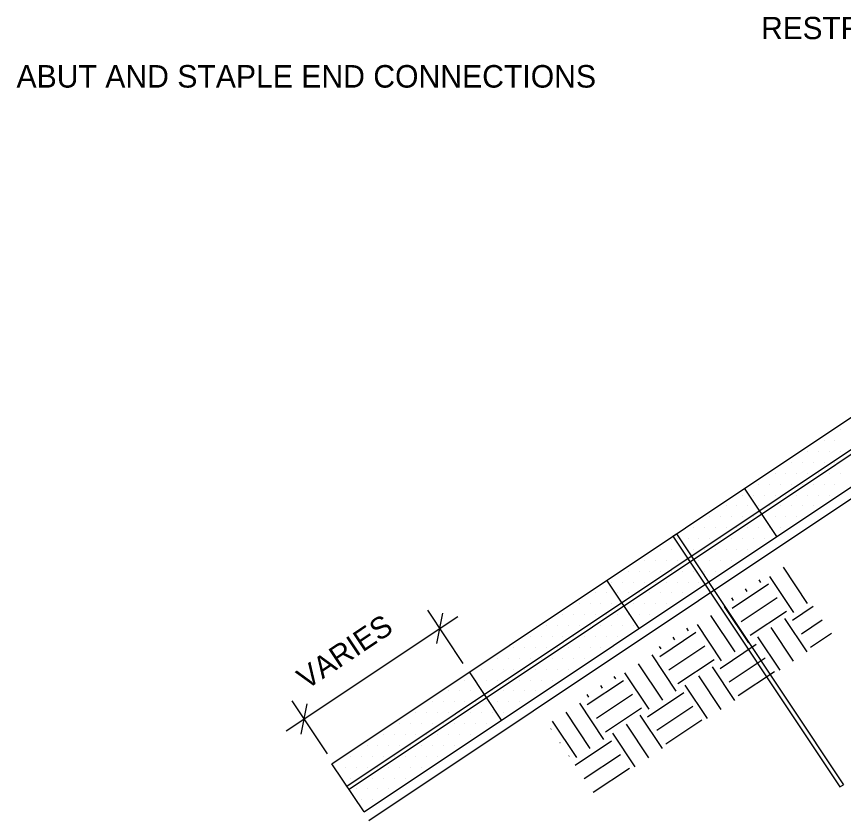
# Model space of a CAD drawing. Extents: x 638850 to 644908, y 297188 to 298900.
# Drawn here: x 642781.2 to 642885.2, y 297734.4 to 297835.4 of the extents above; entities that cross this region are included whole.
import ezdxf

# ---------------------------------------------------------------- set-up
doc = ezdxf.new("R2010")
doc.units = 0
for name, color, linetype in [('12', 7, 'Continuous'), ('13', 7, 'Continuous'), ('3', 7, 'Continuous'), ('4', 7, 'Continuous'), ('5', 7, 'Continuous'), ('6', 7, 'Continuous'), ('8', 7, 'Continuous')]:
    doc.layers.add(name, color=color, linetype=linetype)

msp = doc.modelspace()

# ---------------------------------------------------------------- linework, layer by layer
at = {"layer": '12'}
for p, q in [((642884.82, 297783.48), (642884.82, 297783.48)), ((642882.77, 297782.11), (642882.77, 297782.11)), ((642884.14, 297782.11), (642884.14, 297782.11)), ((642880.72, 297780.74), (642880.72, 297780.74)), ((642882.09, 297780.74), (642882.09, 297780.74)), ((642883.45, 297780.74), (642883.45, 297780.74)), ((642884.82, 297780.74), (642884.82, 297780.74)), ((642878.67, 297779.37), (642878.67, 297779.37)), ((642880.03, 297779.37), (642880.03, 297779.37)), ((642881.4, 297779.37), (642881.4, 297779.37)), ((642882.77, 297779.37), (642882.77, 297779.37)), ((642884.14, 297779.37), (642884.14, 297779.37)), ((642876.61, 297778.01), (642876.61, 297778.01)), ((642877.98, 297778.01), (642877.98, 297778.01)), ((642879.35, 297778.01), (642879.35, 297778.01)), ((642880.72, 297778.01), (642880.72, 297778.01)), ((642882.09, 297778.01), (642882.09, 297778.01)), ((642883.45, 297778.01), (642883.45, 297778.01)), ((642884.82, 297778.01), (642884.82, 297778.01)), ((642874.56, 297776.64), (642874.56, 297776.64)), ((642875.93, 297776.64), (642875.93, 297776.64)), ((642877.3, 297776.64), (642877.3, 297776.64)), ((642878.67, 297776.64), (642878.67, 297776.64)), ((642880.03, 297776.64), (642880.03, 297776.64)), ((642881.4, 297776.64), (642881.4, 297776.64)), ((642882.77, 297776.64), (642882.77, 297776.64)), ((642884.14, 297776.64), (642884.14, 297776.64)), ((642872.51, 297775.27), (642872.51, 297775.27)), ((642873.88, 297775.27), (642873.88, 297775.27)), ((642875.24, 297775.27), (642875.24, 297775.27)), ((642876.61, 297775.27), (642876.61, 297775.27)), ((642877.98, 297775.27), (642877.98, 297775.27)), ((642879.35, 297775.27), (642879.35, 297775.27)), ((642880.72, 297775.27), (642880.72, 297775.27)), ((642882.09, 297775.27), (642882.09, 297775.27)), ((642883.45, 297775.27), (642883.45, 297775.27)), ((642870.46, 297773.9), (642870.46, 297773.9)), ((642871.82, 297773.9), (642871.82, 297773.9)), ((642873.19, 297773.9), (642873.19, 297773.9)), ((642874.56, 297773.9), (642874.56, 297773.9)), ((642875.93, 297773.9), (642875.93, 297773.9)), ((642877.3, 297773.9), (642877.3, 297773.9)), ((642878.67, 297773.9), (642878.67, 297773.9)), ((642880.03, 297773.9), (642880.03, 297773.9)), ((642881.4, 297773.9), (642881.4, 297773.9)), ((642868.4, 297772.53), (642868.4, 297772.53)), ((642869.77, 297772.53), (642869.77, 297772.53)), ((642871.14, 297772.53), (642871.14, 297772.53)), ((642872.51, 297772.53), (642872.51, 297772.53)), ((642873.88, 297772.53), (642873.88, 297772.53)), ((642875.24, 297772.53), (642875.24, 297772.53)), ((642876.61, 297772.53), (642876.61, 297772.53)), ((642877.98, 297772.53), (642877.98, 297772.53)), ((642879.35, 297772.53), (642879.35, 297772.53)), ((642866.35, 297771.17), (642866.35, 297771.17)), ((642867.72, 297771.17), (642867.72, 297771.17)), ((642869.09, 297771.17), (642869.09, 297771.17)), ((642870.46, 297771.17), (642870.46, 297771.17)), ((642871.82, 297771.17), (642871.82, 297771.17)), ((642873.19, 297771.17), (642873.19, 297771.17)), ((642874.56, 297771.17), (642874.56, 297771.17)), ((642875.93, 297771.17), (642875.93, 297771.17)), ((642877.3, 297771.17), (642877.3, 297771.17)), ((642864.3, 297769.8), (642864.3, 297769.8)), ((642865.67, 297769.8), (642865.67, 297769.8)), ((642867.04, 297769.8), (642867.04, 297769.8)), ((642868.4, 297769.8), (642868.4, 297769.8)), ((642869.77, 297769.8), (642869.77, 297769.8)), ((642871.14, 297769.8), (642871.14, 297769.8)), ((642872.51, 297769.8), (642872.51, 297769.8)), ((642873.88, 297769.8), (642873.88, 297769.8)), ((642875.24, 297769.8), (642875.24, 297769.8)), ((642862.25, 297768.43), (642862.25, 297768.43)), ((642863.61, 297768.43), (642863.61, 297768.43)), ((642864.98, 297768.43), (642864.98, 297768.43)), ((642866.35, 297768.43), (642866.35, 297768.43)), ((642867.72, 297768.43), (642867.72, 297768.43)), ((642869.09, 297768.43), (642869.09, 297768.43)), ((642870.46, 297768.43), (642870.46, 297768.43)), ((642871.82, 297768.43), (642871.82, 297768.43)), ((642873.19, 297768.43), (642873.19, 297768.43)), ((642860.2, 297767.06), (642860.2, 297767.06)), ((642861.56, 297767.06), (642861.56, 297767.06)), ((642862.93, 297767.06), (642862.93, 297767.06)), ((642864.3, 297767.06), (642864.3, 297767.06)), ((642865.67, 297767.06), (642865.67, 297767.06)), ((642867.04, 297767.06), (642867.04, 297767.06)), ((642868.4, 297767.06), (642868.4, 297767.06)), ((642869.77, 297767.06), (642869.77, 297767.06)), ((642871.14, 297767.06), (642871.14, 297767.06)), ((642858.14, 297765.69), (642858.14, 297765.69)), ((642859.51, 297765.69), (642859.51, 297765.69)), ((642860.88, 297765.69), (642860.88, 297765.69)), ((642862.25, 297765.69), (642862.25, 297765.69)), ((642863.61, 297765.69), (642863.61, 297765.69)), ((642864.98, 297765.69), (642864.98, 297765.69)), ((642866.35, 297765.69), (642866.35, 297765.69)), ((642867.72, 297765.69), (642867.72, 297765.69)), ((642869.09, 297765.69), (642869.09, 297765.69)), ((642856.09, 297764.33), (642856.09, 297764.33)), ((642857.46, 297764.33), (642857.46, 297764.33)), ((642858.83, 297764.33), (642858.83, 297764.33)), ((642860.2, 297764.33), (642860.2, 297764.33)), ((642861.56, 297764.33), (642861.56, 297764.33)), ((642862.93, 297764.33), (642862.93, 297764.33)), ((642864.3, 297764.33), (642864.3, 297764.33)), ((642865.67, 297764.33), (642865.67, 297764.33)), ((642867.04, 297764.33), (642867.04, 297764.33)), ((642854.04, 297762.96), (642854.04, 297762.96)), ((642855.41, 297762.96), (642855.41, 297762.96)), ((642856.78, 297762.96), (642856.78, 297762.96)), ((642858.14, 297762.96), (642858.14, 297762.96)), ((642859.51, 297762.96), (642859.51, 297762.96)), ((642860.88, 297762.96), (642860.88, 297762.96)), ((642862.25, 297762.96), (642862.25, 297762.96)), ((642863.61, 297762.96), (642863.61, 297762.96)), ((642864.98, 297762.96), (642864.98, 297762.96)), ((642851.99, 297761.59), (642851.99, 297761.59)), ((642853.35, 297761.59), (642853.35, 297761.59)), ((642854.72, 297761.59), (642854.72, 297761.59)), ((642856.09, 297761.59), (642856.09, 297761.59)), ((642857.46, 297761.59), (642857.46, 297761.59)), ((642858.83, 297761.59), (642858.83, 297761.59)), ((642860.2, 297761.59), (642860.2, 297761.59)), ((642861.56, 297761.59), (642861.56, 297761.59)), ((642862.93, 297761.59), (642862.93, 297761.59)), ((642849.93, 297760.22), (642849.93, 297760.22)), ((642851.3, 297760.22), (642851.3, 297760.22)), ((642852.67, 297760.22), (642852.67, 297760.22)), ((642854.04, 297760.22), (642854.04, 297760.22)), ((642855.41, 297760.22), (642855.41, 297760.22)), ((642856.78, 297760.22), (642856.78, 297760.22)), ((642858.14, 297760.22), (642858.14, 297760.22)), ((642859.51, 297760.22), (642859.51, 297760.22)), ((642860.88, 297760.22), (642860.88, 297760.22)), ((642847.88, 297758.85), (642847.88, 297758.85)), ((642849.25, 297758.85), (642849.25, 297758.85)), ((642850.62, 297758.85), (642850.62, 297758.85)), ((642851.99, 297758.85), (642851.99, 297758.85)), ((642853.35, 297758.85), (642853.35, 297758.85)), ((642854.72, 297758.85), (642854.72, 297758.85)), ((642856.09, 297758.85), (642856.09, 297758.85)), ((642857.46, 297758.85), (642857.46, 297758.85)), ((642858.83, 297758.85), (642858.83, 297758.85)), ((642845.83, 297757.48), (642845.83, 297757.48)), ((642847.2, 297757.48), (642847.2, 297757.48)), ((642848.57, 297757.48), (642848.57, 297757.48)), ((642849.93, 297757.48), (642849.93, 297757.48)), ((642851.3, 297757.48), (642851.3, 297757.48)), ((642852.67, 297757.48), (642852.67, 297757.48)), ((642854.04, 297757.48), (642854.04, 297757.48)), ((642855.41, 297757.48), (642855.41, 297757.48)), ((642856.78, 297757.48), (642856.78, 297757.48)), ((642843.78, 297756.12), (642843.78, 297756.12)), ((642845.15, 297756.12), (642845.15, 297756.12)), ((642846.51, 297756.12), (642846.51, 297756.12)), ((642847.88, 297756.12), (642847.88, 297756.12)), ((642849.25, 297756.12), (642849.25, 297756.12)), ((642850.62, 297756.12), (642850.62, 297756.12)), ((642851.99, 297756.12), (642851.99, 297756.12)), ((642853.35, 297756.12), (642853.35, 297756.12)), ((642854.72, 297756.12), (642854.72, 297756.12)), ((642841.72, 297754.75), (642841.72, 297754.75)), ((642843.09, 297754.75), (642843.09, 297754.75)), ((642844.46, 297754.75), (642844.46, 297754.75)), ((642845.83, 297754.75), (642845.83, 297754.75)), ((642847.2, 297754.75), (642847.2, 297754.75)), ((642848.57, 297754.75), (642848.57, 297754.75)), ((642849.93, 297754.75), (642849.93, 297754.75)), ((642851.3, 297754.75), (642851.3, 297754.75)), ((642852.67, 297754.75), (642852.67, 297754.75)), ((642839.67, 297753.38), (642839.67, 297753.38)), ((642841.04, 297753.38), (642841.04, 297753.38)), ((642842.41, 297753.38), (642842.41, 297753.38)), ((642843.78, 297753.38), (642843.78, 297753.38)), ((642845.15, 297753.38), (642845.15, 297753.38)), ((642846.51, 297753.38), (642846.51, 297753.38)), ((642847.88, 297753.38), (642847.88, 297753.38)), ((642849.25, 297753.38), (642849.25, 297753.38)), ((642850.62, 297753.38), (642850.62, 297753.38)), ((642837.62, 297752.01), (642837.62, 297752.01)), ((642838.99, 297752.01), (642838.99, 297752.01)), ((642840.36, 297752.01), (642840.36, 297752.01)), ((642841.72, 297752.01), (642841.72, 297752.01)), ((642843.09, 297752.01), (642843.09, 297752.01)), ((642844.46, 297752.01), (642844.46, 297752.01)), ((642845.83, 297752.01), (642845.83, 297752.01)), ((642847.2, 297752.01), (642847.2, 297752.01)), ((642848.57, 297752.01), (642848.57, 297752.01)), ((642835.57, 297750.64), (642835.57, 297750.64)), ((642836.94, 297750.64), (642836.94, 297750.64)), ((642838.3, 297750.64), (642838.3, 297750.64)), ((642839.67, 297750.64), (642839.67, 297750.64)), ((642841.04, 297750.64), (642841.04, 297750.64)), ((642842.41, 297750.64), (642842.41, 297750.64)), ((642843.78, 297750.64), (642843.78, 297750.64)), ((642845.15, 297750.64), (642845.15, 297750.64)), ((642846.51, 297750.64), (642846.51, 297750.64)), ((642833.52, 297749.28), (642833.52, 297749.28)), ((642834.89, 297749.28), (642834.89, 297749.28)), ((642836.25, 297749.28), (642836.25, 297749.28)), ((642837.62, 297749.28), (642837.62, 297749.28)), ((642838.99, 297749.28), (642838.99, 297749.28)), ((642840.36, 297749.28), (642840.36, 297749.28)), ((642841.72, 297749.28), (642841.72, 297749.28)), ((642843.09, 297749.28), (642843.09, 297749.28)), ((642844.46, 297749.28), (642844.46, 297749.28)), ((642831.46, 297747.91), (642831.46, 297747.91)), ((642832.83, 297747.91), (642832.83, 297747.91)), ((642834.2, 297747.91), (642834.2, 297747.91)), ((642835.57, 297747.91), (642835.57, 297747.91)), ((642836.94, 297747.91), (642836.94, 297747.91)), ((642838.3, 297747.91), (642838.3, 297747.91)), ((642839.67, 297747.91), (642839.67, 297747.91)), ((642841.04, 297747.91), (642841.04, 297747.91)), ((642842.41, 297747.91), (642842.41, 297747.91)), ((642829.41, 297746.54), (642829.41, 297746.54)), ((642830.78, 297746.54), (642830.78, 297746.54)), ((642832.15, 297746.54), (642832.15, 297746.54)), ((642833.52, 297746.54), (642833.52, 297746.54)), ((642834.89, 297746.54), (642834.89, 297746.54)), ((642836.25, 297746.54), (642836.25, 297746.54)), ((642837.62, 297746.54), (642837.62, 297746.54)), ((642838.99, 297746.54), (642838.99, 297746.54)), ((642840.36, 297746.54), (642840.36, 297746.54)), ((642827.36, 297745.17), (642827.36, 297745.17)), ((642828.73, 297745.17), (642828.73, 297745.17)), ((642830.1, 297745.17), (642830.1, 297745.17)), ((642831.46, 297745.17), (642831.46, 297745.17)), ((642832.83, 297745.17), (642832.83, 297745.17)), ((642834.2, 297745.17), (642834.2, 297745.17)), ((642835.57, 297745.17), (642835.57, 297745.17)), ((642836.94, 297745.17), (642836.94, 297745.17)), ((642838.3, 297745.17), (642838.3, 297745.17)), ((642825.31, 297743.8), (642825.31, 297743.8)), ((642826.68, 297743.8), (642826.68, 297743.8)), ((642828.04, 297743.8), (642828.04, 297743.8)), ((642829.41, 297743.8), (642829.41, 297743.8)), ((642830.78, 297743.8), (642830.78, 297743.8)), ((642832.15, 297743.8), (642832.15, 297743.8)), ((642833.52, 297743.8), (642833.52, 297743.8)), ((642834.89, 297743.8), (642834.89, 297743.8)), ((642836.25, 297743.8), (642836.25, 297743.8)), ((642823.26, 297742.43), (642823.26, 297742.43)), ((642824.62, 297742.43), (642824.62, 297742.43)), ((642825.99, 297742.43), (642825.99, 297742.43)), ((642827.36, 297742.43), (642827.36, 297742.43)), ((642828.73, 297742.43), (642828.73, 297742.43)), ((642830.1, 297742.43), (642830.1, 297742.43)), ((642831.46, 297742.43), (642831.46, 297742.43)), ((642832.83, 297742.43), (642832.83, 297742.43)), ((642834.2, 297742.43), (642834.2, 297742.43)), ((642821.2, 297741.07), (642821.2, 297741.07)), ((642822.57, 297741.07), (642822.57, 297741.07)), ((642823.94, 297741.07), (642823.94, 297741.07)), ((642825.31, 297741.07), (642825.31, 297741.07)), ((642826.68, 297741.07), (642826.68, 297741.07)), ((642828.04, 297741.07), (642828.04, 297741.07)), ((642829.41, 297741.07), (642829.41, 297741.07)), ((642830.78, 297741.07), (642830.78, 297741.07)), ((642832.15, 297741.07), (642832.15, 297741.07)), ((642823.26, 297739.7), (642823.26, 297739.7)), ((642824.62, 297739.7), (642824.62, 297739.7)), ((642825.99, 297739.7), (642825.99, 297739.7)), ((642827.36, 297739.7), (642827.36, 297739.7)), ((642828.73, 297739.7), (642828.73, 297739.7)), ((642830.1, 297739.7), (642830.1, 297739.7)), ((642823.94, 297738.33), (642823.94, 297738.33)), ((642825.31, 297738.33), (642825.31, 297738.33)), ((642826.68, 297738.33), (642826.68, 297738.33)), ((642828.04, 297738.33), (642828.04, 297738.33)), ((642824.62, 297736.96), (642824.62, 297736.96)), ((642825.99, 297736.96), (642825.99, 297736.96))]:
    msp.add_line(p, q, dxfattribs=at)
at = {"layer": '13'}
for p, q in [((642880.7, 297761.64), (642877.66, 297766.19)), ((642874.82, 297764.29), (642874.61, 297764.61)), ((642878.99, 297760.5), (642875.95, 297765.05)), ((642871.21, 297761.07), (642875.77, 297764.1)), ((642873.11, 297763.15), (642872.9, 297763.47)), ((642872.35, 297759.36), (642876.9, 297762.39)), ((642871.4, 297762.02), (642871.19, 297762.33)), ((642873.3, 297756.7), (642870.26, 297761.26)), ((642873.49, 297757.65), (642878.04, 297760.69)), ((642878.8, 297759.55), (642881.42, 297761.3)), ((642871.59, 297755.56), (642868.55, 297760.12)), ((642880.66, 297755.54), (642877.85, 297759.74)), ((642879.94, 297757.84), (642882.56, 297759.59)), ((642865.71, 297758.22), (642865.5, 297758.53)), ((642869.89, 297754.43), (642866.85, 297758.98)), ((642878.95, 297754.4), (642876.14, 297758.6)), ((642862.11, 297754.99), (642866.66, 297758.03)), ((642864, 297757.08), (642863.79, 297757.39)), ((642877.24, 297753.26), (642874.44, 297757.46)), ((642881.08, 297756.14), (642883.7, 297757.89)), ((642862.3, 297755.94), (642862.09, 297756.25)), ((642863.24, 297753.29), (642867.8, 297756.32)), ((642869.7, 297753.48), (642874.25, 297756.51)), ((642864.19, 297750.63), (642861.16, 297755.18)), ((642862.49, 297749.49), (642859.45, 297754.05)), ((642864.38, 297751.58), (642868.94, 297754.61)), ((642870.83, 297751.77), (642875.39, 297754.81)), ((642871.55, 297749.46), (642868.75, 297753.67)), ((642871.97, 297750.06), (642876.53, 297753.1)), ((642853, 297748.92), (642857.55, 297751.96)), ((642856.61, 297752.15), (642856.4, 297752.46)), ((642860.78, 297748.35), (642857.74, 297752.91)), ((642869.84, 297748.33), (642867.04, 297752.53)), ((642854.9, 297751.01), (642854.69, 297751.32)), ((642868.13, 297747.19), (642865.33, 297751.39)), ((642853.19, 297749.87), (642852.98, 297750.18)), ((642854.14, 297747.21), (642858.69, 297750.25)), ((642860.59, 297747.4), (642865.14, 297750.44)), ((642855.09, 297744.56), (642852.05, 297749.11)), ((642853.38, 297743.42), (642850.34, 297747.97)), ((642855.28, 297745.51), (642859.83, 297748.54)), ((642861.73, 297745.7), (642866.28, 297748.73)), ((642851.67, 297742.28), (642848.64, 297746.83)), ((642862.44, 297743.39), (642859.64, 297747.59)), ((642862.87, 297743.99), (642867.42, 297747.03)), ((642848.41, 297745.86), (642848.45, 297745.88)), ((642860.74, 297742.25), (642857.93, 297746.46)), ((642859.03, 297741.11), (642856.23, 297745.32)), ((642849.55, 297744.15), (642849.58, 297744.18)), ((642851.48, 297741.33), (642856.04, 297744.37)), ((642852.62, 297739.62), (642857.17, 297742.66)), ((642850.68, 297742.44), (642850.73, 297742.47)), ((642853.76, 297737.92), (642858.31, 297740.95))]:
    msp.add_line(p, q, dxfattribs=at)
at = {"layer": '4'}
msp.add_lwpolyline([(642822.75, 297738.69), (642945.26, 297820.4), (642945.57, 297819.94), (642823.06, 297738.24)], close=True, dxfattribs=at)
at = {"layer": '5'}
for p, q in [((642820.88, 297741.5), (642941.99, 297822.27)), ((642824.93, 297735.43), (642946.04, 297816.2)), ((642876.83, 297770.05), (642872.78, 297776.12)), ((642863.77, 297770.11), (642864.21, 297770.4)), ((642863.77, 297770.11), (642884.78, 297738.58)), ((642864.21, 297770.4), (642885.21, 297738.86)), ((642859.53, 297758.51), (642855.48, 297764.58)), ((642842.23, 297746.97), (642838.18, 297753.04)), ((642824.93, 297735.43), (642820.88, 297741.5)), ((642884.78, 297738.58), (642885.21, 297738.86))]:
    msp.add_line(p, q, dxfattribs=at)
at = {"layer": '6'}
for p, q in [((642837.41, 297754.1), (642832.95, 297760.78)), ((642834.09, 297756.6), (642834.85, 297760.4)), ((642815.13, 297745.61), (642836.74, 297760.02)), ((642834.47, 297758.5), (642834.47, 297758.5)), ((642820.35, 297742.72), (642815.89, 297749.4)), ((642817.03, 297745.23), (642817.79, 297749.02))]:
    msp.add_line(p, q, dxfattribs=at)
at = {"layer": '8'}
msp.add_line((642825.52, 297734.37), (642947.65, 297815.82), dxfattribs=at)

# ---------------------------------------------------------------- texts
at = {"layer": '3'}
for s, height, p in [('RESTRAINT CLIPS', 2.799, (642874.88, 297832.57)), ('ABUT AND STAPLE END CONNECTIONS', 2.835, (642781.22, 297826.48))]:
    msp.add_text(s, height=height, dxfattribs=at).set_placement(p)
msp.add_text('VARIES', height=2.723, rotation=33.7, dxfattribs=at).set_placement((642817.68, 297750.74))

doc.saveas('drawing.dxf')
